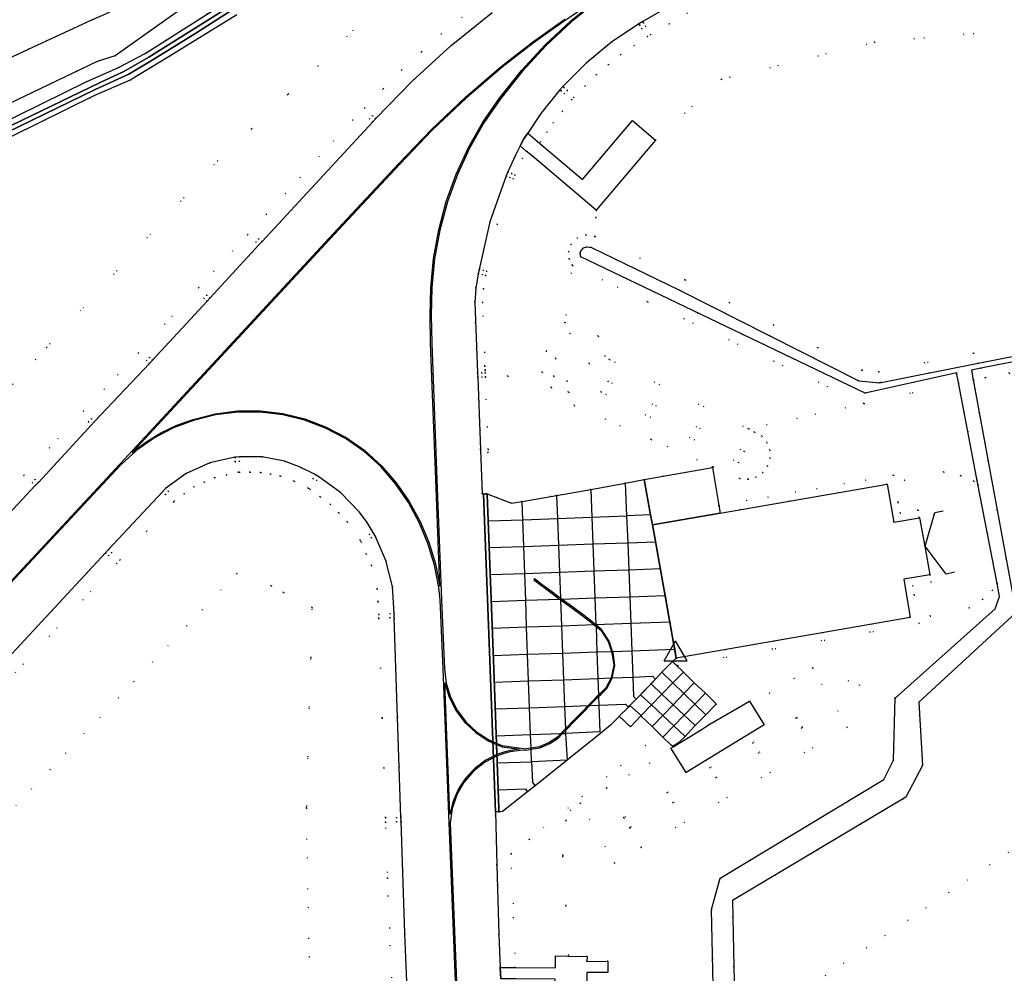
# Model space of a CAD drawing. Header units: metres. Extents: x 174791 to 179073, y 406431 to 409043.
# Tile 276 of 314: x 177790 to 177918, y 408320 to 408444. Entities that reach past the tile are written whole.
import ezdxf

# ---------------------------------------------------------------- set-up
doc = ezdxf.new("R2010")
doc.units = ezdxf.units.M
doc.linetypes.add('DOT', pattern=[6.35, 0, -6.35])
doc.layers.get('0').update_dxf_attribs({"color": 254})
for name, color, linetype in [('meetpunt_NAP-meting', 254, 'Continuous'), ('ondersteunendwaterdeel_oever_slootkant', 254, 'Continuous'), ('panden', 254, 'Continuous'), ('scheiding_grondkering', 254, 'Continuous'), ('terreindeelbegroeid', 254, 'DOT'), ('terreindeelonbegroeid', 254, 'DOT'), ('waterdeel', 254, 'Continuous'), ('wegdeel_opstelplaats', 254, 'Continuous'), ('wegdeel_platform_vliegverkeer', 254, 'Continuous'), ('wegdeel_rijbaan', 254, 'Continuous'), ('wegdeel_rolbaan', 254, 'Continuous'), ('weginrichtingselement_markering_vliegtuigverharding', 254, 'Continuous'), ('weginrichtingselement_voeg_vliegtuigverharding', 254, 'Continuous')]:
    doc.layers.add(name, color=color, linetype=linetype)
doc.styles.add('MONOTXT', font='monotxt', dxfattribs={"height": 0.2})

# ---------------------------------------------------------------- blocks, each defined once
blk = doc.blocks.new('092')
at = {"color": 0, "linetype": 'Continuous'}
for p, q in [((-1.5, -0.862), (0, 1.732)), ((1.5, -0.862), (0, 1.732)), ((-1.5, -0.862), (1.5, -0.862))]:
    blk.add_line(p, q, dxfattribs=at)
at = {"color": 0, "linetype": 'Continuous', "style": 'MONOTXT', "width": 0.76}
blk.add_attdef('TAG00', (2, 3), '', height=2.5, dxfattribs=at)

msp = doc.modelspace()

# ---------------------------------------------------------------- linework, layer by layer
at = {"layer": 'ondersteunendwaterdeel_oever_slootkant'}
for points in [[(177780.445, 408427.348, 0), (177798.385, 408436.141, 0), (177802.396, 408437.935, 0), (177805.968, 408439.8, 0), (177819.479, 408448.442, 0)], [(177819.816, 408447.712, 0), (177808.321, 408440.504, 0), (177806.424, 408439.31, 0), (177803.167, 408437.433, 0), (177800.118, 408436.006, 0), (177781.016, 408426.825, 0)], [(177781.306, 408426.296, 0), (177799.431, 408435.106, 0), (177803.849, 408437.091, 0), (177806.858, 408438.915, 0), (177812.414, 408442.368, 0), (177819.669, 408447.019, 0)], [(177817.885, 408444.807, 0), (177809.076, 408439.402, 0), (177804.019, 408436.299, 0), (177799.378, 408434.311, 0), (177781.409, 408425.491, 0)]]:
    msp.add_polyline3d(points, dxfattribs=at)
at = {"layer": 'panden'}
msp.add_polyline3d([(177875.101, 408361.111, 0), (177874.71, 408363.303, 0), (177872.348, 408376.536, 0), (177872.008, 408378.442, 0), (177880.825, 408379.973, 0), (177902.551, 408383.747, 0), (177903.411, 408378.797, 0), (177906.75, 408379.372, 0), (177907.436, 408375.662, 0), (177908.122, 408371.952, 0), (177904.704, 408371.353, 0), (177905.563, 408366.402, 0)], close=True, dxfattribs=at)
at = {"layer": 'scheiding_grondkering'}
msp.add_polyline3d([(177911.328, 408372.273, 0), (177910.225, 408372.041, 0), (177907.499, 408375.682, 0), (177908.746, 408380.042, 0), (177909.852, 408380.274, 0)], dxfattribs=at)
at = {"layer": 'terreindeelbegroeid'}
for points in [[(177779.559, 408429.112, 0), (177797.621, 408437.741, 0), (177799.731, 408438.749, 0), (177802.055, 408439.49, 0), (177818.622, 408451.273, 0)], [(177819.479, 408448.442, 0), (177805.968, 408439.8, 0), (177802.396, 408437.935, 0), (177798.385, 408436.141, 0), (177780.445, 408427.348, 0)], [(177765.489, 408371.42, 0), (177793.118, 408401.532, 0), (177815.385, 408425.8, 0), (177819.775, 408429.955, 0), (177824.587, 408434.51, 0), (177828.45, 408438.166, 0), (177836.761, 408446.565, 0)], [(177836.761, 408446.565, 0), (177828.45, 408438.166, 0), (177824.587, 408434.51, 0), (177819.775, 408429.955, 0), (177815.385, 408425.8, 0), (177793.118, 408401.532, 0), (177765.489, 408371.42, 0)], [(177876.582, 408445.064, 0), (177874.162, 408443.648, 0), (177871.742, 408442.233, 0), (177871.334, 408441.992, 0), (177869.598, 408440.822, 0), (177867.863, 408439.651, 0), (177866.286, 408438.349, 0), (177864.709, 408437.047, 0), (177863.23, 408435.564, 0), (177861.751, 408434.082, 0), (177861.494, 408433.793, 0), (177860.282, 408432.288, 0), (177859.07, 408430.784, 0), (177858.244, 408429.546, 0), (177857.417, 408428.309, 0), (177857.291, 408428.12, 0), (177855.754, 408429.42, 0), (177857.456, 408431.969, 0), (177859.936, 408435.048, 0), (177860.079, 408434.926, 0), (177860.526, 408434.532, 0), (177860.922, 408434.982, 0), (177860.472, 408435.379, 0), (177860.335, 408435.495, 0), (177863.361, 408438.528, 0), (177866.664, 408441.255, 0), (177870.216, 408443.65, 0), (177870.313, 408443.494, 0), (177870.624, 408442.981, 0), (177871.137, 408443.292, 0), (177870.826, 408443.805, 0), (177870.732, 408443.959, 0), (177875.642, 408446.831, 0)], [(177851.141, 408445.115, 0), (177845.808, 408440.828, 0), (177840.744, 408436.226, 0), (177835.968, 408431.325, 0), (177835.539, 408431.716, 0), (177835.149, 408431.288, 0), (177835.577, 408430.897, 0), (177821.171, 408415.304, 0), (177820.743, 408415.695, 0), (177820.352, 408415.266, 0), (177820.778, 408414.878, 0), (177814.403, 408407.969, 0), (177813.977, 408408.363, 0), (177813.584, 408407.936, 0), (177814.01, 408407.543, 0), (177806.934, 408399.874, 0), (177806.507, 408400.268, 0), (177806.114, 408399.841, 0), (177806.54, 408399.448, 0), (177799.38, 408391.873, 0), (177798.958, 408392.271, 0), (177798.56, 408391.849, 0), (177798.981, 408391.451, 0), (177792.053, 408383.974, 0), (177791.627, 408384.368, 0), (177791.233, 408383.943, 0), (177791.659, 408383.548, 0), (177772.355, 408362.849, 0)], [(177781.409, 408425.491, 0), (177799.378, 408434.311, 0), (177804.019, 408436.299, 0), (177809.076, 408439.402, 0), (177817.885, 408444.807, 0)], [(177801.312, 408445.183, 0), (177799.012, 408444.154, 0), (177790.754, 408440.363, 0), (177783.501, 408436.949, 0)], [(177918.967, 408442.861, 0), (177900.904, 408441.251, 0), (177880.994, 408436.44, 0), (177872.408, 408428.508, 0), (177869.385, 408431.066, 0), (177862.886, 408423.386, 0), (177857.291, 408428.12, 0), (177857.417, 408428.309, 0), (177858.244, 408429.546, 0), (177859.07, 408430.784, 0), (177860.282, 408432.288, 0), (177861.494, 408433.793, 0), (177861.751, 408434.082, 0), (177863.23, 408435.564, 0), (177864.709, 408437.047, 0), (177866.286, 408438.349, 0), (177867.863, 408439.651, 0), (177869.598, 408440.822, 0), (177871.334, 408441.992, 0), (177871.742, 408442.233, 0), (177874.162, 408443.648, 0), (177876.582, 408445.064, 0)], [(177847.198, 408444.512, 0), (177844.508, 408442.349, 0), (177841.931, 408440.007, 0), (177839.354, 408437.665, 0), (177836.945, 408435.193, 0), (177834.536, 408432.721, 0), (177832.98, 408431.125, 0), (177821.74, 408418.87, 0), (177819.308, 408416.234, 0), (177812.933, 408409.325, 0), (177805.087, 408400.822, 0), (177797.927, 408393.247, 0), (177790.196, 408384.912, 0), (177778.674, 408372.558, 0)], [(177778.674, 408372.558, 0), (177790.196, 408384.912, 0), (177797.927, 408393.247, 0), (177805.087, 408400.822, 0), (177812.933, 408409.325, 0), (177819.308, 408416.234, 0), (177821.74, 408418.87, 0), (177832.98, 408431.125, 0), (177834.536, 408432.721, 0), (177836.945, 408435.193, 0), (177839.354, 408437.665, 0), (177841.931, 408440.007, 0), (177844.508, 408442.349, 0), (177847.198, 408444.512, 0)], [(177938.721, 408405.675, 0), (177913.765, 408400.767, 0), (177901.473, 408398.35, 0), (177899.283, 408398.567, 0), (177876.249, 408410.315, 0), (177864.511, 408415.975, 0), (177864.636, 408418.44, 0), (177864.684, 408419.377, 0), (177872.408, 408428.508, 0), (177880.994, 408436.44, 0), (177900.904, 408441.251, 0), (177918.967, 408442.861, 0)], [(177939.766, 408404.454, 0), (177914.411, 408399.467, 0), (177901.54, 408396.936, 0), (177898.882, 408397.2, 0), (177875.597, 408408.964, 0), (177864.052, 408414.531, 0), (177863.455, 408414.632, 0), (177863.034, 408414.491, 0), (177862.702, 408414.14, 0), (177862.601, 408413.834, 0), (177862.627, 408413.474, 0), (177862.691, 408413.346, 0), (177872.017, 408408.837, 0), (177899.689, 408395.588, 0), (177911.585, 408398.249, 0), (177911.841, 408396.974, 0), (177899.538, 408394.222, 0), (177871.364, 408407.487, 0), (177861.577, 408412.218, 0), (177861.152, 408413.071, 0), (177861.084, 408414.022, 0), (177861.382, 408414.927, 0), (177862.202, 408415.794, 0), (177863.334, 408416.173, 0), (177864.511, 408415.975, 0), (177876.249, 408410.315, 0), (177899.283, 408398.567, 0), (177901.473, 408398.35, 0), (177913.765, 408400.767, 0), (177938.721, 408405.675, 0)], [(177918.438, 408398.217, 0), (177915.332, 408397.613, 0), (177913.762, 408397.307, 0), (177913.525, 408398.586, 0), (177914.732, 408398.821, 0), (177938.56, 408403.458, 0)], [(177767.603, 408339.032, 0), (177800.799, 408374.791, 0), (177801.22, 408374.392, 0), (177801.619, 408374.813, 0), (177801.196, 408375.215, 0), (177808.195, 408382.758, 0), (177808.611, 408382.363, 0), (177809.01, 408382.784, 0), (177808.59, 408383.183, 0), (177811.313, 408385.139, 0), (177814.374, 408386.509, 0), (177817.647, 408387.236, 0), (177817.683, 408386.657, 0), (177818.262, 408386.693, 0), (177818.222, 408387.294, 0), (177821.185, 408387.275, 0), (177824.097, 408386.73, 0), (177826.135, 408385.967, 0), (177828.08, 408384.991, 0), (177827.786, 408384.491, 0), (177828.285, 408384.197, 0), (177828.577, 408384.698, 0), (177831.382, 408382.646, 0), (177833.798, 408380.149, 0), (177834.76, 408378.868, 0), (177835.619, 408377.516, 0), (177835.114, 408377.232, 0), (177835.398, 408376.726, 0), (177835.903, 408377.012, 0), (177837.307, 408373.807, 0), (177838.143, 408370.409, 0), (177838.387, 408366.918, 0), (177837.807, 408366.922, 0), (177837.803, 408366.342, 0), (177838.383, 408366.338, 0), (177839.246, 408340.393, 0), (177838.667, 408340.374, 0), (177838.686, 408339.794, 0), (177839.266, 408339.813, 0), (177839.75, 408325.262, 0), (177841.489, 408283.512, 0)], [(177785.667, 408355.55, 0), (177802.265, 408373.43, 0), (177802.662, 408373.855, 0), (177806.162, 408377.626, 0), (177809.661, 408381.398, 0), (177809.757, 408381.559, 0), (177811.036, 408382.478, 0), (177812.315, 408383.396, 0), (177813.66, 408383.998, 0), (177815.006, 408384.601, 0), (177816.544, 408384.942, 0), (177818.081, 408385.284, 0), (177818.209, 408385.294, 0), (177819.601, 408385.285, 0), (177820.993, 408385.276, 0), (177822.276, 408385.036, 0), (177823.558, 408384.796, 0), (177825.334, 408384.131, 0), (177827.183, 408383.203, 0), (177827.396, 408383.084, 0), (177828.73, 408382.108, 0), (177830.063, 408381.133, 0), (177831.168, 408379.99, 0), (177832.274, 408378.848, 0), (177833.931, 408376.443, 0), (177834.071, 408376.209, 0), (177834.738, 408374.686, 0), (177835.406, 408373.162, 0), (177836.16, 408370.098, 0), (177836.276, 408368.438, 0), (177836.392, 408366.779, 0), (177836.384, 408366.272, 0), (177836.816, 408353.3, 0), (177837.247, 408340.327, 0), (177837.267, 408339.747, 0), (177837.509, 408332.467, 0), (177838.621, 408304.308, 0)], [(177838.621, 408304.308, 0), (177837.509, 408332.467, 0), (177837.267, 408339.747, 0), (177837.247, 408340.327, 0), (177836.816, 408353.3, 0), (177836.384, 408366.272, 0), (177836.392, 408366.779, 0), (177836.276, 408368.438, 0), (177836.16, 408370.098, 0), (177835.406, 408373.162, 0), (177834.738, 408374.686, 0), (177834.071, 408376.209, 0), (177833.931, 408376.443, 0), (177832.274, 408378.848, 0), (177831.168, 408379.99, 0), (177830.063, 408381.133, 0), (177828.73, 408382.108, 0), (177827.396, 408383.084, 0), (177827.183, 408383.203, 0), (177825.334, 408384.131, 0), (177823.558, 408384.796, 0), (177822.276, 408385.036, 0), (177820.993, 408385.276, 0), (177819.601, 408385.285, 0), (177818.209, 408385.294, 0), (177818.081, 408385.284, 0), (177816.544, 408384.942, 0), (177815.006, 408384.601, 0), (177813.66, 408383.998, 0), (177812.315, 408383.396, 0), (177811.036, 408382.478, 0), (177809.757, 408381.559, 0), (177809.661, 408381.398, 0), (177806.162, 408377.626, 0), (177802.662, 408373.855, 0), (177802.265, 408373.43, 0), (177785.667, 408355.55, 0)], [(177918.392, 408291.617, 0), (177907.212, 408308.214, 0), (177906.572, 408308.789, 0), (177905.833, 408309.228, 0), (177904.968, 408309.526, 0), (177904.059, 408309.638, 0), (177899.155, 408309.78, 0), (177898.106, 408309.519, 0), (177897.096, 408309.132, 0), (177896.151, 408308.632, 0), (177895.274, 408308.021, 0), (177884.6, 408299.113, 0), (177872.41, 408290.55, 0), (177870.126, 408303.393, 0), (177974.861, 408373.802, 0)], [(177828.184, 408272.981, 0), (177826.944, 408341.591, 0), (177827.704, 408367.695, 0), (177823.975, 408369.628, 0), (177822.37, 408370.499, 0), (177817.862, 408372.094, 0), (177789.107, 408341.903, 0)], [(177863.45, 408318.727, 0), (177863.454, 408320.179, 0), (177866.181, 408320.172, 0), (177866.201, 408321.648, 0), (177863.467, 408321.631, 0), (177863.491, 408322.274, 0), (177861.088, 408322.324, 0), (177860.327, 408335.422, 0), (177860.718, 408339.993, 0), (177861.349, 408341.309, 0), (177862.574, 408342.22, 0), (177867.073, 408334.425, 0), (177870.539, 408336.444, 0), (177897.347, 408352.062, 0), (177892.829, 408359.845, 0), (177903.612, 408355.883, 0), (177903.396, 408347.815, 0), (177902.139, 408345.286, 0), (177880.803, 408332.443, 0), (177879.664, 408328.402, 0), (177879.904, 408318.547, 0)]]:
    msp.add_polyline3d(points, dxfattribs=at)
for points in [[(177855.567, 408427.089, 0), (177855.067, 408426.116, 0), (177854.083, 408423.972, 0), (177853.874, 408423.483, 0), (177851.795, 408417.587, 0), (177850.409, 408411.453, 0), (177850.284, 408410.917, 0), (177849.994, 408409.153, 0), (177849.882, 408407.387, 0), (177850.194, 408399.116, 0), (177850.214, 408398.585, 0), (177850.226, 408398.259, 0), (177850.248, 408397.679, 0), (177850.604, 408388.264, 0), (177850.62, 408387.825, 0), (177849.604, 408388.227, 0), (177849.249, 408397.641, 0), (177849.829, 408397.663, 0), (177849.807, 408398.243, 0), (177849.227, 408398.221, 0), (177848.881, 408407.4, 0), (177848.999, 408409.266, 0), (177849.303, 408411.111, 0), (177849.868, 408410.979, 0), (177849.999, 408411.544, 0), (177849.434, 408411.676, 0), (177850.832, 408417.864, 0), (177852.942, 408423.846, 0), (177853.476, 408423.619, 0), (177853.703, 408424.152, 0), (177853.169, 408424.377, 0), (177854.167, 408426.553, 0), (177854.784, 408427.752, 0)], [(177864.684, 408419.377, 0), (177864.636, 408418.44, 0), (177864.511, 408415.975, 0), (177863.334, 408416.173, 0), (177862.202, 408415.794, 0), (177861.382, 408414.927, 0), (177861.084, 408414.022, 0), (177861.152, 408413.071, 0), (177861.577, 408412.218, 0), (177860.605, 408404.768, 0), (177858.176, 408401.039, 0), (177857.623, 408398.293, 0), (177858.821, 408396.311, 0), (177853.162, 408397.806, 0), (177850.214, 408398.585, 0), (177850.194, 408399.116, 0), (177849.882, 408407.387, 0), (177849.994, 408409.153, 0), (177850.284, 408410.917, 0), (177850.409, 408411.453, 0), (177851.795, 408417.587, 0), (177853.874, 408423.483, 0), (177854.083, 408423.972, 0), (177855.067, 408426.116, 0), (177855.567, 408427.089, 0), (177856.319, 408426.453, 0)], [(177899.538, 408394.222, 0), (177884.489, 408390.927, 0), (177866.386, 408399.956, 0), (177865.827, 408400.394, 0), (177864.932, 408403.023, 0), (177860.605, 408404.768, 0), (177861.577, 408412.218, 0), (177871.364, 408407.487, 0)], [(177884.489, 408390.927, 0), (177885.299, 408390.523, 0), (177886.217, 408389.983, 0), (177886.905, 408389.17, 0), (177887.286, 408388.175, 0), (177887.318, 408387.11, 0), (177886.996, 408386.095, 0), (177886.357, 408385.242, 0), (177885.473, 408384.649, 0), (177884.442, 408384.38, 0), (177883.38, 408384.467, 0), (177879.904, 408386.001, 0), (177871.825, 408389.568, 0), (177861.802, 408393.992, 0), (177861.096, 408395.71, 0), (177858.821, 408396.311, 0), (177857.623, 408398.293, 0), (177858.176, 408401.039, 0), (177860.605, 408404.768, 0), (177864.932, 408403.023, 0), (177865.827, 408400.394, 0), (177866.386, 408399.956, 0)], [(177860.915, 408397.128, 0), (177859.157, 408397.769, 0), (177859.386, 408400.127, 0), (177861.246, 408403.381, 0), (177863.783, 408399.428, 0)], [(177859.157, 408397.769, 0), (177860.915, 408397.128, 0), (177863.783, 408399.428, 0), (177861.246, 408403.381, 0), (177859.386, 408400.127, 0)], [(177858.821, 408396.311, 0), (177861.096, 408395.71, 0), (177861.802, 408393.992, 0), (177871.825, 408389.568, 0), (177879.904, 408386.001, 0), (177879.794, 408385.912, 0), (177870.936, 408384.33, 0), (177868.457, 408383.885, 0), (177863.994, 408383.056, 0), (177859.508, 408382.279, 0), (177858.778, 408382.152, 0), (177855.031, 408381.502, 0), (177853.661, 408381.248, 0), (177851.843, 408381.966, 0), (177850.497, 408382.498, 0), (177850.309, 408382.496, 0), (177850.025, 408382.491, 0), (177849.96, 408382.49, 0), (177849.821, 408382.487, 0), (177849.604, 408388.227, 0), (177850.62, 408387.825, 0), (177850.604, 408388.264, 0), (177850.248, 408397.679, 0), (177850.226, 408398.259, 0), (177850.214, 408398.585, 0), (177853.162, 408397.806, 0)], [(177974.012, 408375.404, 0), (177974.861, 408373.802, 0), (177870.126, 408303.393, 0), (177869.395, 408307.506, 0), (177882.676, 408317.4, 0), (177882.599, 408320.897, 0), (177882.41, 408329.56, 0), (177904.973, 408342.984, 0), (177907.136, 408347.103, 0), (177906.676, 408355.366, 0), (177918.824, 408366.56, 0), (177919.22, 408367.637, 0), (177913.762, 408397.307, 0), (177915.332, 408397.613, 0), (177918.438, 408398.217, 0), (177927.655, 408354.006, 0), (177961.539, 408376.663, 0), (177965.941, 408376.871, 0)], [(177883.24, 408386.521, 0), (177865.288, 408395.754, 0), (177866.18, 408397.132, 0), (177883.988, 408387.974, 0)], [(177883.24, 408386.521, 0), (177883.988, 408387.974, 0), (177866.18, 408397.132, 0), (177865.288, 408395.754, 0)], [(177914.377, 408383.723, 0), (177913.854, 408384.119, 0), (177912.135, 408384.842, 0), (177909.883, 408385.333, 0), (177904.813, 408384.27, 0), (177903.98, 408381.362, 0), (177903.365, 408384.903, 0), (177880.654, 408380.958, 0), (177879.794, 408385.912, 0), (177879.904, 408386.001, 0), (177883.38, 408384.467, 0), (177884.442, 408384.38, 0), (177885.473, 408384.649, 0), (177886.357, 408385.242, 0), (177886.996, 408386.095, 0), (177887.318, 408387.11, 0), (177887.286, 408388.175, 0), (177886.905, 408389.17, 0), (177886.217, 408389.983, 0), (177885.299, 408390.523, 0), (177884.489, 408390.927, 0), (177899.538, 408394.222, 0), (177911.841, 408396.974, 0)], [(177914.377, 408383.723, 0), (177916.853, 408370.788, 0), (177916.235, 408369.883, 0), (177914.969, 408368.73, 0), (177913.247, 408367.624, 0), (177908.157, 408366.552, 0), (177906.067, 408369.343, 0), (177905.859, 408370.544, 0), (177908.293, 408370.967, 0), (177908.122, 408371.952, 0), (177907.436, 408375.662, 0), (177906.75, 408379.372, 0), (177906.579, 408380.357, 0), (177904.226, 408379.949, 0), (177903.98, 408381.362, 0), (177904.813, 408384.27, 0), (177909.883, 408385.333, 0), (177912.135, 408384.842, 0), (177913.854, 408384.119, 0)], [(177828.184, 408272.981, 0), (177811.144, 408274.861, 0), (177807.657, 408275.245, 0), (177758.912, 408287.234, 0), (177750.661, 408289.214, 0), (177749.377, 408289.436, 0), (177748.078, 408289.345, 0), (177746.934, 408288.987, 0), (177745.898, 408288.387, 0), (177740.553, 408282.442, 0), (177734.31, 408287.098, 0), (177778.028, 408331.59, 0), (177787.638, 408340.361, 0), (177789.107, 408341.903, 0), (177817.862, 408372.094, 0), (177822.37, 408370.499, 0), (177823.975, 408369.628, 0), (177827.704, 408367.695, 0), (177826.944, 408341.591, 0)], [(177903.612, 408355.883, 0), (177892.829, 408359.845, 0), (177884.867, 408355.135, 0), (177884.638, 408355.503, 0), (177879.398, 408352.446, 0), (177878.106, 408351.649, 0), (177874.681, 408349.555, 0), (177874.606, 408349.624, 0), (177875.052, 408349.834, 0), (177875.439, 408350.107, 0), (177876.251, 408350.898, 0), (177877.415, 408352.177, 0), (177877.54, 408352.315, 0), (177878.953, 408353.711, 0), (177880.202, 408355.033, 0), (177880.296, 408355.132, 0), (177878.914, 408356.519, 0), (177877.439, 408357.888, 0), (177876.026, 408359.286, 0), (177875.007, 408360.283, 0), (177874.84, 408360.446, 0), (177874.607, 408360.674, 0), (177875.101, 408361.111, 0), (177875.272, 408360.126, 0), (177906.719, 408365.588, 0), (177906.067, 408369.343, 0), (177908.157, 408366.552, 0), (177913.247, 408367.624, 0), (177914.969, 408368.73, 0), (177916.235, 408369.883, 0), (177916.853, 408370.788, 0), (177917.169, 408369.136, 0), (177916.602, 408367.495, 0)], [(177870.539, 408336.444, 0), (177869.041, 408339.025, 0), (177891.549, 408352.091, 0), (177890.795, 408353.388, 0), (177868.288, 408340.322, 0), (177866.029, 408344.214, 0), (177874.557, 408349.136, 0), (177876.39, 408346.195, 0), (177886.552, 408352.433, 0), (177884.867, 408355.135, 0), (177892.829, 408359.845, 0), (177897.347, 408352.062, 0)], [(177871.962, 408352.19, 0), (177872.94, 408351.209, 0), (177855.989, 408337.537, 0), (177855.947, 408337.503, 0), (177853.595, 408335.653, 0), (177851.746, 408334.162, 0), (177851.564, 408341.077, 0), (177852.017, 408341.097, 0), (177852.464, 408341.125, 0), (177855.73, 408343.694, 0), (177856.738, 408344.477, 0), (177860.876, 408347.797, 0), (177865.264, 408351.336, 0), (177866.539, 408352.362, 0), (177867.61, 408353.475, 0), (177867.672, 408353.539, 0), (177868.253, 408352.985, 0), (177868.877, 408352.388, 0), (177869.136, 408352.141, 0), (177869.879, 408352.945, 0), (177870.485, 408353.601, 0)], [(177869.041, 408339.025, 0), (177868.288, 408340.322, 0), (177890.795, 408353.388, 0), (177891.549, 408352.091, 0)], [(177874.606, 408349.624, 0), (177874.681, 408349.555, 0), (177874.402, 408349.384, 0), (177874.557, 408349.136, 0), (177866.029, 408344.214, 0), (177862.574, 408342.22, 0), (177861.349, 408341.309, 0), (177860.718, 408339.993, 0), (177860.327, 408335.422, 0), (177861.088, 408322.324, 0), (177859.386, 408322.359, 0), (177859.388, 408320.782, 0), (177854.17, 408320.826, 0), (177853.595, 408335.653, 0), (177855.947, 408337.503, 0), (177855.989, 408337.537, 0), (177872.94, 408351.209, 0), (177873.357, 408350.791, 0), (177874.447, 408349.773, 0)], [(177868.288, 408340.322, 0), (177869.041, 408339.025, 0), (177870.539, 408336.444, 0), (177867.073, 408334.425, 0), (177862.574, 408342.22, 0), (177866.029, 408344.214, 0)], [(177854.17, 408320.826, 0), (177852.177, 408320.843, 0), (177851.986, 408325.063, 0), (177851.746, 408334.162, 0), (177853.595, 408335.653, 0)]]:
    msp.add_polyline3d(points, close=True, dxfattribs=at)
at = {"layer": 'terreindeelonbegroeid'}
for points in [[(177870.826, 408443.805, 0), (177870.313, 408443.494, 0), (177870.216, 408443.65, 0), (177870.732, 408443.959, 0)], [(177870.313, 408443.494, 0), (177870.826, 408443.805, 0), (177871.137, 408443.292, 0), (177870.624, 408442.981, 0)], [(177860.472, 408435.379, 0), (177860.079, 408434.926, 0), (177859.936, 408435.048, 0), (177860.335, 408435.495, 0)], [(177860.079, 408434.926, 0), (177860.472, 408435.379, 0), (177860.922, 408434.982, 0), (177860.526, 408434.532, 0)], [(177835.968, 408431.325, 0), (177835.577, 408430.897, 0), (177835.149, 408431.288, 0), (177835.539, 408431.716, 0)], [(177852.942, 408423.846, 0), (177853.169, 408424.377, 0), (177853.703, 408424.152, 0), (177853.476, 408423.619, 0)], [(177821.171, 408415.304, 0), (177820.778, 408414.878, 0), (177820.352, 408415.266, 0), (177820.743, 408415.695, 0)], [(177849.303, 408411.111, 0), (177849.434, 408411.676, 0), (177849.999, 408411.544, 0), (177849.868, 408410.979, 0)], [(177814.403, 408407.969, 0), (177814.01, 408407.543, 0), (177813.584, 408407.936, 0), (177813.977, 408408.363, 0)], [(177806.934, 408399.874, 0), (177806.54, 408399.448, 0), (177806.114, 408399.841, 0), (177806.507, 408400.268, 0)], [(177849.249, 408397.641, 0), (177849.227, 408398.221, 0), (177849.807, 408398.243, 0), (177849.829, 408397.663, 0)], [(177799.38, 408391.873, 0), (177798.981, 408391.451, 0), (177798.56, 408391.849, 0), (177798.958, 408392.271, 0)], [(177817.647, 408387.236, 0), (177818.222, 408387.294, 0), (177818.262, 408386.693, 0), (177817.683, 408386.657, 0)], [(177828.577, 408384.698, 0), (177828.285, 408384.197, 0), (177827.786, 408384.491, 0), (177828.08, 408384.991, 0)], [(177903.98, 408381.362, 0), (177904.226, 408379.949, 0), (177906.579, 408380.357, 0), (177906.75, 408379.372, 0), (177903.411, 408378.797, 0), (177902.551, 408383.747, 0), (177880.825, 408379.973, 0), (177880.654, 408380.958, 0), (177903.365, 408384.903, 0)], [(177792.053, 408383.974, 0), (177791.659, 408383.548, 0), (177791.233, 408383.943, 0), (177791.627, 408384.368, 0)], [(177808.195, 408382.758, 0), (177808.59, 408383.183, 0), (177809.01, 408382.784, 0), (177808.611, 408382.363, 0)], [(177835.903, 408377.012, 0), (177835.398, 408376.726, 0), (177835.114, 408377.232, 0), (177835.619, 408377.516, 0)], [(177800.799, 408374.791, 0), (177801.196, 408375.215, 0), (177801.619, 408374.813, 0), (177801.22, 408374.392, 0)], [(177906.067, 408369.343, 0), (177906.719, 408365.588, 0), (177875.272, 408360.126, 0), (177875.101, 408361.111, 0), (177905.563, 408366.402, 0), (177904.704, 408371.353, 0), (177908.122, 408371.952, 0), (177908.293, 408370.967, 0), (177905.859, 408370.544, 0)], [(177838.387, 408366.918, 0), (177838.383, 408366.338, 0), (177837.803, 408366.342, 0), (177837.807, 408366.922, 0)], [(177839.266, 408339.813, 0), (177838.686, 408339.794, 0), (177838.667, 408340.374, 0), (177839.246, 408340.393, 0)]]:
    msp.add_polyline3d(points, close=True, dxfattribs=at)
at = {"layer": 'waterdeel'}
for points in [[(177781.016, 408426.825, 0), (177800.118, 408436.006, 0), (177803.167, 408437.433, 0), (177806.424, 408439.31, 0), (177808.321, 408440.504, 0), (177819.816, 408447.712, 0)], [(177819.669, 408447.019, 0), (177812.414, 408442.368, 0), (177806.858, 408438.915, 0), (177803.849, 408437.091, 0), (177799.431, 408435.106, 0), (177781.306, 408426.296, 0)], [(177879.904, 408318.547, 0), (177879.664, 408328.402, 0), (177880.803, 408332.443, 0), (177902.139, 408345.286, 0), (177903.396, 408347.815, 0), (177903.612, 408355.883, 0), (177916.602, 408367.495, 0), (177917.169, 408369.136, 0), (177916.853, 408370.788, 0), (177914.377, 408383.723, 0), (177911.841, 408396.974, 0), (177911.585, 408398.249, 0), (177899.689, 408395.588, 0), (177872.017, 408408.837, 0), (177862.691, 408413.346, 0), (177862.627, 408413.474, 0), (177862.601, 408413.834, 0), (177862.702, 408414.14, 0), (177863.034, 408414.491, 0), (177863.455, 408414.632, 0), (177864.052, 408414.531, 0), (177875.597, 408408.964, 0), (177898.882, 408397.2, 0), (177901.54, 408396.936, 0), (177914.411, 408399.467, 0), (177939.766, 408404.454, 0)], [(177938.56, 408403.458, 0), (177914.732, 408398.821, 0), (177913.525, 408398.586, 0), (177913.762, 408397.307, 0), (177919.22, 408367.637, 0)], [(177918.824, 408366.56, 0), (177906.676, 408355.366, 0), (177907.136, 408347.103, 0), (177904.973, 408342.984, 0), (177882.41, 408329.56, 0), (177882.599, 408320.897, 0), (177882.676, 408317.4, 0), (177869.395, 408307.506, 0), (177870.126, 408303.393, 0), (177872.41, 408290.55, 0), (177884.6, 408299.113, 0), (177895.274, 408308.021, 0), (177896.151, 408308.632, 0), (177897.096, 408309.132, 0), (177898.106, 408309.519, 0), (177899.155, 408309.78, 0), (177904.059, 408309.638, 0), (177904.968, 408309.526, 0), (177905.833, 408309.228, 0), (177906.572, 408308.789, 0), (177907.212, 408308.214, 0), (177918.392, 408291.617, 0)]]:
    msp.add_polyline3d(points, dxfattribs=at)
at = {"layer": 'wegdeel_opstelplaats'}
for points in [[(177872.408, 408428.508, 0), (177864.684, 408419.377, 0), (177856.319, 408426.453, 0), (177855.567, 408427.089, 0), (177854.784, 408427.752, 0), (177855.261, 408428.682, 0), (177855.754, 408429.42, 0), (177857.291, 408428.12, 0), (177862.886, 408423.386, 0), (177869.385, 408431.066, 0)], [(177880.654, 408380.958, 0), (177880.825, 408379.973, 0), (177872.008, 408378.442, 0), (177871.725, 408379.742, 0), (177870.936, 408384.33, 0), (177879.794, 408385.912, 0)], [(177874.606, 408349.624, 0), (177874.447, 408349.773, 0), (177873.357, 408350.791, 0), (177872.94, 408351.209, 0), (177871.962, 408352.19, 0), (177870.485, 408353.601, 0), (177869.879, 408352.945, 0), (177869.136, 408352.141, 0), (177868.877, 408352.388, 0), (177868.253, 408352.985, 0), (177867.672, 408353.539, 0), (177868.874, 408354.733, 0), (177869.07, 408354.948, 0), (177869.899, 408355.764, 0), (177872.394, 408358.347, 0), (177873.239, 408359.249, 0), (177874.607, 408360.674, 0), (177874.84, 408360.446, 0), (177875.007, 408360.283, 0), (177876.026, 408359.286, 0), (177877.439, 408357.888, 0), (177878.914, 408356.519, 0), (177880.296, 408355.132, 0), (177880.202, 408355.033, 0), (177878.953, 408353.711, 0), (177877.54, 408352.315, 0), (177877.415, 408352.177, 0), (177876.251, 408350.898, 0), (177875.439, 408350.107, 0), (177875.052, 408349.834, 0)], [(177884.867, 408355.135, 0), (177886.552, 408352.433, 0), (177876.39, 408346.195, 0), (177874.557, 408349.136, 0), (177874.402, 408349.384, 0), (177874.681, 408349.555, 0), (177878.106, 408351.649, 0), (177879.398, 408352.446, 0), (177884.638, 408355.503, 0)], [(177861.088, 408322.324, 0), (177863.491, 408322.274, 0), (177863.467, 408321.631, 0), (177866.201, 408321.648, 0), (177866.181, 408320.172, 0), (177863.454, 408320.179, 0), (177863.45, 408318.727, 0), (177861.254, 408318.758, 0), (177859.358, 408318.785, 0), (177859.352, 408319.315, 0), (177854.227, 408319.356, 0), (177852.243, 408319.372, 0), (177852.177, 408320.843, 0), (177854.17, 408320.826, 0), (177859.388, 408320.782, 0), (177859.386, 408322.359, 0)]]:
    msp.add_polyline3d(points, close=True, dxfattribs=at)
at = {"layer": 'wegdeel_platform_vliegverkeer'}
for points in [[(177872.008, 408378.442, 0), (177872.348, 408376.536, 0), (177874.71, 408363.303, 0), (177875.101, 408361.111, 0), (177874.607, 408360.674, 0), (177873.239, 408359.249, 0), (177872.394, 408358.347, 0), (177869.899, 408355.764, 0), (177869.07, 408354.948, 0), (177868.874, 408354.733, 0), (177867.672, 408353.539, 0), (177867.61, 408353.475, 0), (177866.539, 408352.362, 0), (177865.264, 408351.336, 0), (177860.876, 408347.797, 0), (177856.738, 408344.477, 0), (177855.73, 408343.694, 0), (177852.464, 408341.125, 0), (177852.017, 408341.097, 0), (177852.019, 408341.404, 0), (177852.014, 408341.555, 0), (177851.314, 408360.842, 0), (177850.501, 408382.4, 0), (177850.497, 408382.498, 0), (177851.843, 408381.966, 0), (177853.661, 408381.248, 0), (177855.031, 408381.502, 0), (177858.778, 408382.152, 0), (177859.508, 408382.279, 0), (177863.994, 408383.056, 0), (177868.457, 408383.885, 0), (177870.936, 408384.33, 0), (177871.725, 408379.742, 0)], [(177852.017, 408341.097, 0), (177851.564, 408341.077, 0), (177850.83, 408360.801, 0), (177850.025, 408382.491, 0), (177850.309, 408382.496, 0), (177850.497, 408382.498, 0), (177850.501, 408382.4, 0), (177851.314, 408360.842, 0), (177852.014, 408341.555, 0), (177852.019, 408341.404, 0)]]:
    msp.add_polyline3d(points, close=True, dxfattribs=at)
at = {"layer": 'wegdeel_rijbaan'}
for points in [[(177818.622, 408451.273, 0), (177802.055, 408439.49, 0), (177799.731, 408438.749, 0), (177797.621, 408437.741, 0), (177779.559, 408429.112, 0)], [(177783.501, 408436.949, 0), (177790.754, 408440.363, 0), (177799.012, 408444.154, 0), (177801.312, 408445.183, 0)]]:
    msp.add_polyline3d(points, dxfattribs=at)
at = {"layer": 'wegdeel_rolbaan'}
for points in [[(177875.642, 408446.831, 0), (177870.732, 408443.959, 0), (177870.216, 408443.65, 0), (177866.664, 408441.255, 0), (177863.361, 408438.528, 0), (177860.335, 408435.495, 0), (177859.936, 408435.048, 0), (177857.456, 408431.969, 0), (177855.754, 408429.42, 0), (177855.261, 408428.682, 0), (177854.784, 408427.752, 0), (177854.167, 408426.553, 0), (177853.169, 408424.377, 0), (177852.942, 408423.846, 0), (177850.832, 408417.864, 0), (177849.434, 408411.676, 0), (177849.303, 408411.111, 0), (177848.999, 408409.266, 0), (177848.881, 408407.4, 0), (177849.227, 408398.221, 0), (177849.249, 408397.641, 0), (177849.604, 408388.227, 0), (177849.821, 408382.487, 0), (177849.96, 408382.49, 0), (177850.025, 408382.491, 0), (177850.83, 408360.801, 0), (177851.564, 408341.077, 0), (177851.746, 408334.162, 0), (177851.986, 408325.063, 0), (177852.177, 408320.843, 0), (177852.243, 408319.372, 0)], [(177772.355, 408362.849, 0), (177791.659, 408383.548, 0), (177792.053, 408383.974, 0), (177798.981, 408391.451, 0), (177799.38, 408391.873, 0), (177806.54, 408399.448, 0), (177806.934, 408399.874, 0), (177814.01, 408407.543, 0), (177814.403, 408407.969, 0), (177820.778, 408414.878, 0), (177821.171, 408415.304, 0), (177835.577, 408430.897, 0), (177835.968, 408431.325, 0), (177840.744, 408436.226, 0), (177845.808, 408440.828, 0), (177851.141, 408445.115, 0)], [(177841.489, 408283.512, 0), (177839.75, 408325.262, 0), (177839.266, 408339.813, 0), (177839.246, 408340.393, 0), (177838.383, 408366.338, 0), (177838.387, 408366.918, 0), (177838.143, 408370.409, 0), (177837.307, 408373.807, 0), (177835.903, 408377.012, 0), (177835.619, 408377.516, 0), (177834.76, 408378.868, 0), (177833.798, 408380.149, 0), (177831.382, 408382.646, 0), (177828.577, 408384.698, 0), (177828.08, 408384.991, 0), (177826.135, 408385.967, 0), (177824.097, 408386.73, 0), (177821.185, 408387.275, 0), (177818.222, 408387.294, 0), (177817.647, 408387.236, 0), (177814.374, 408386.509, 0), (177811.313, 408385.139, 0), (177808.59, 408383.183, 0), (177808.195, 408382.758, 0), (177801.196, 408375.215, 0), (177800.799, 408374.791, 0), (177767.603, 408339.032, 0)]]:
    msp.add_polyline3d(points, dxfattribs=at)
at = {"layer": 'weginrichtingselement_markering_vliegtuigverharding'}
for points in [[(177864.946, 408446.982, 0), (177860.659, 408444.143, 0), (177856.48, 408441.148, 0), (177852.414, 408438.001, 0), (177847.776, 408434.013, 0), (177843.336, 408429.805, 0), (177839.103, 408425.389, 0), (177830.557, 408416.213, 0), (177817.547, 408402.162, 0), (177804.25, 408387.838, 0)], [(177804.25, 408387.838, 0), (177806.064, 408389.224, 0), (177808.012, 408390.415, 0), (177810.072, 408391.399, 0), (177812.223, 408392.165, 0), (177815.083, 408392.894, 0), (177818.011, 408393.267, 0), (177820.962, 408393.279, 0), (177823.893, 408392.93, 0), (177826.759, 408392.224, 0), (177829.517, 408391.173, 0), (177832.126, 408389.791, 0), (177834.545, 408388.101, 0), (177836.74, 408386.127, 0), (177838.656, 408383.891, 0), (177840.33, 408381.469, 0), (177841.746, 408378.887, 0), (177842.887, 408376.172, 0), (177843.742, 408373.354, 0), (177844.302, 408370.463, 0), (177843.786, 408384.328, 0), (177843.117, 408402.08, 0), (177843.053, 408405.693, 0), (177843.127, 408409.305, 0), (177843.49, 408413.094, 0), (177844.17, 408416.839, 0), (177845.163, 408420.513, 0), (177846.461, 408424.091, 0), (177848.056, 408427.547, 0), (177849.935, 408430.856, 0), (177852.087, 408433.996, 0), (177854.94, 408437.562, 0), (177858.039, 408440.917, 0), (177861.368, 408444.044, 0), (177864.911, 408446.927, 0)], [(177864.997, 408446.805, 0), (177861.464, 408443.929, 0), (177858.144, 408440.81, 0), (177855.053, 408437.463, 0), (177852.207, 408433.906, 0), (177850.063, 408430.777, 0), (177848.189, 408427.479, 0), (177846.6, 408424.035, 0), (177845.306, 408420.469, 0), (177844.316, 408416.807, 0), (177843.638, 408413.075, 0)], [(177788.288, 408370.902, 0), (177802.686, 408386.374, 0), (177817.437, 408402.264, 0), (177830.447, 408416.315, 0), (177838.993, 408425.491, 0), (177843.23, 408429.912, 0), (177847.676, 408434.124, 0), (177852.32, 408438.117, 0), (177856.391, 408441.269, 0), (177860.575, 408444.268, 0)], [(177843.638, 408413.075, 0), (177843.277, 408409.299, 0), (177843.203, 408405.692, 0), (177843.267, 408402.086, 0), (177843.936, 408384.334, 0), (177844.518, 408368.689, 0), (177844.912, 408359.707, 0), (177845.152, 408357.821, 0), (177845.713, 408356.005, 0), (177846.58, 408354.313, 0), (177847.725, 408352.795, 0), (177849.114, 408351.498, 0), (177850.706, 408350.459, 0), (177851.706, 408350.03, 0), (177851.769, 408350.003, 0), (177852.454, 408349.71, 0), (177855.525, 408349.305, 0)], [(177847.095, 408299.945, 0), (177846.307, 408320.115, 0), (177845.534, 408339.671, 0), (177844.762, 408359.701, 0), (177844.368, 408368.68, 0), (177844.172, 408370.309, 0), (177843.624, 408373.209, 0), (177842.777, 408376.037, 0), (177841.64, 408378.76, 0), (177840.227, 408381.351, 0), (177838.551, 408383.781, 0), (177836.632, 408386.023, 0), (177834.451, 408387.984, 0), (177832.046, 408389.664, 0), (177829.454, 408391.036, 0), (177826.713, 408392.081, 0), (177823.865, 408392.782, 0), (177820.952, 408393.13, 0), (177818.019, 408393.117, 0), (177815.11, 408392.746, 0), (177812.267, 408392.021, 0), (177809.642, 408391.051, 0), (177807.162, 408389.754, 0), (177804.867, 408388.152, 0), (177802.795, 408386.271, 0), (177788.398, 408370.8, 0)], [(177851.791, 408348.397, 0), (177852.705, 408348.728, 0), (177853.53, 408348.943, 0), (177854.794, 408349.124, 0), (177855.837, 408349.168, 0), (177856.197, 408349.229, 0), (177857.322, 408349.418, 0), (177858.625, 408349.973, 0), (177859.72, 408350.694, 0), (177860.305, 408351.283, 0), (177860.666, 408351.646, 0), (177860.686, 408351.667, 0), (177861.953, 408352.996, 0), (177863.062, 408354.091, 0), (177863.861, 408354.938, 0), (177864.165, 408355.261, 0), (177864.991, 408356.095, 0), (177865.259, 408356.365, 0), (177866.043, 408357.16, 0), (177866.732, 408358.394, 0), (177866.758, 408358.516, 0), (177867.106, 408360.157, 0), (177866.869, 408361.816, 0), (177866.813, 408361.977, 0), (177866.349, 408363.318, 0), (177865.387, 408364.822, 0), (177864.646, 408365.426, 0), (177864.639, 408365.431, 0), (177863.844, 408366.079, 0), (177862.575, 408367.018, 0), (177861.275, 408367.971, 0), (177860.17, 408368.781, 0), (177860.023, 408368.889, 0), (177859.962, 408368.934, 0), (177858.499, 408370.025, 0), (177857.636, 408370.652, 0), (177856.637, 408371.4, 0), (177856.547, 408371.28, 0), (177857.547, 408370.531, 0), (177858.41, 408369.905, 0), (177859.873, 408368.813, 0), (177859.928, 408368.773, 0), (177860.031, 408368.697, 0), (177861.187, 408367.85, 0), (177862.486, 408366.897, 0), (177863.752, 408365.961, 0), (177864.411, 408365.423, 0), (177864.653, 408365.226, 0), (177865.273, 408364.721, 0), (177866.213, 408363.253, 0), (177866.656, 408361.972, 0), (177866.722, 408361.78, 0), (177866.954, 408360.163, 0), (177866.604, 408358.511, 0), (177866.59, 408358.447, 0), (177865.922, 408357.251, 0), (177865.152, 408356.47, 0), (177864.983, 408356.3, 0), (177864.057, 408355.366, 0), (177863.647, 408354.93, 0), (177862.954, 408354.196, 0), (177861.846, 408353.101, 0), (177860.678, 408351.876, 0), (177860.558, 408351.751, 0), (177860.086, 408351.275, 0), (177859.625, 408350.811, 0), (177858.554, 408350.106, 0), (177857.279, 408349.563, 0), (177856.192, 408349.38, 0), (177855.821, 408349.318, 0), (177855.525, 408349.305, 0)], [(177845.642, 408340.777, 0), (177844.981, 408357.902, 0), (177845.539, 408356.036, 0), (177846.414, 408354.294, 0), (177847.579, 408352.732, 0), (177848.999, 408351.397, 0), (177850.629, 408350.33, 0), (177851.712, 408349.867, 0), (177852.42, 408349.564, 0), (177854.701, 408349.262, 0)], [(177851.884, 408348.596, 0), (177851.761, 408348.534, 0), (177850.324, 408347.818, 0), (177848.922, 408346.782, 0), (177847.72, 408345.519, 0), (177846.755, 408344.067, 0), (177846.055, 408342.471, 0), (177845.642, 408340.777, 0)], [(177854.701, 408349.262, 0), (177853.501, 408349.09, 0), (177852.667, 408348.873, 0), (177851.884, 408348.596, 0)], [(177851.791, 408348.397, 0), (177851.766, 408348.384, 0), (177850.137, 408347.522, 0), (177848.678, 408346.351, 0), (177847.464, 408344.927, 0), (177846.541, 408343.299, 0), (177845.94, 408341.527, 0), (177845.684, 408339.674, 0), (177846.457, 408320.121, 0), (177847.245, 408299.951, 0), (177848.105, 408279.135, 0), (177848.99, 408257.6, 0), (177849.181, 408255.857, 0), (177849.759, 408254.202, 0), (177850.693, 408252.719, 0), (177851.936, 408251.482, 0), (177853.424, 408250.557, 0), (177855.083, 408249.988, 0)]]:
    msp.add_polyline3d(points, dxfattribs=at)
at = {"layer": 'weginrichtingselement_voeg_vliegtuigverharding'}
for p, q in [((177868.457, 408383.885), (177868.62, 408379.607)), ((177860.392, 408375.867), (177860.392, 408375.878)), ((177870.516, 408353.633), (177869.07, 408354.948)), ((177851.8, 408347.454), (177856.256, 408347.598))]:
    msp.add_line(p, q, dxfattribs=at)
for points in [[(177868.253, 408352.985, 0), (177867.672, 408353.539, 0), (177867.61, 408353.475, 0), (177866.539, 408352.362, 0), (177865.264, 408351.336, 0), (177860.876, 408347.797, 0), (177856.738, 408344.477, 0), (177855.73, 408343.694, 0), (177852.464, 408341.125, 0), (177852.017, 408341.097, 0), (177852.019, 408341.404, 0), (177852.014, 408341.555, 0), (177851.927, 408343.965, 0), (177851.8, 408347.454, 0), (177851.766, 408348.384, 0), (177851.761, 408348.534, 0), (177851.712, 408349.867, 0), (177851.706, 408350.03, 0), (177851.671, 408350.994, 0), (177851.545, 408354.481, 0), (177851.418, 408357.973, 0), (177851.314, 408360.842, 0), (177851.291, 408361.455, 0), (177851.158, 408364.971, 0), (177851.026, 408368.468, 0), (177850.894, 408371.966, 0), (177850.762, 408375.486, 0), (177850.631, 408378.944, 0), (177850.501, 408382.4, 0), (177850.497, 408382.498, 0), (177851.843, 408381.966, 0), (177853.661, 408381.248, 0), (177855.031, 408381.502, 0), (177858.778, 408382.152, 0), (177859.508, 408382.279, 0), (177863.994, 408383.056, 0), (177868.457, 408383.885, 0), (177870.936, 408384.33, 0), (177871.725, 408379.742, 0), (177872.008, 408378.442, 0), (177872.348, 408376.536, 0), (177872.4, 408376.245, 0), (177873.024, 408372.751, 0), (177873.65, 408369.242, 0), (177874.271, 408365.76, 0), (177874.71, 408363.303, 0), (177874.898, 408362.249, 0), (177875.101, 408361.111, 0), (177874.607, 408360.674, 0), (177874.84, 408360.446, 0), (177875.007, 408360.283, 0), (177876.026, 408359.286, 0), (177877.439, 408357.888, 0), (177878.914, 408356.519, 0), (177880.296, 408355.132, 0), (177880.202, 408355.033, 0), (177878.953, 408353.711, 0), (177877.54, 408352.315, 0), (177877.415, 408352.177, 0), (177876.251, 408350.898, 0), (177875.439, 408350.107, 0), (177875.052, 408349.834, 0), (177874.606, 408349.624, 0), (177874.447, 408349.773, 0), (177873.357, 408350.791, 0), (177871.962, 408352.19, 0), (177870.485, 408353.601, 0), (177869.879, 408352.945, 0), (177869.136, 408352.141, 0), (177868.877, 408352.388, 0), (177868.253, 408352.985, 0)], [(177859.508, 408382.279, 0), (177859.624, 408379.275, 0), (177859.757, 408375.802, 0), (177859.893, 408372.285, 0), (177860.023, 408368.889, 0), (177860.028, 408368.776, 0), (177860.031, 408368.697, 0), (177860.162, 408365.278, 0), (177860.298, 408361.758, 0), (177860.431, 408358.292, 0), (177860.565, 408354.816, 0), (177860.678, 408351.876, 0), (177860.686, 408351.667, 0), (177860.7, 408351.296, 0)], [(177863.994, 408383.056, 0), (177864.128, 408379.441, 0), (177864.256, 408375.959, 0), (177864.386, 408372.444, 0), (177864.516, 408368.93, 0), (177864.646, 408365.431, 0), (177864.646, 408365.426, 0), (177864.653, 408365.226, 0), (177864.776, 408361.908, 0), (177864.904, 408358.451, 0), (177864.983, 408356.3, 0), (177864.991, 408356.095, 0), (177865.032, 408354.982, 0), (177865.161, 408351.486, 0)], [(177856.256, 408347.598, 0), (177856.197, 408349.229, 0), (177856.192, 408349.38, 0), (177856.128, 408351.143, 0), (177856.001, 408354.646, 0), (177855.875, 408358.131, 0), (177855.75, 408361.605, 0), (177855.623, 408365.124, 0), (177855.496, 408368.621, 0), (177855.37, 408372.124, 0), (177855.243, 408375.643, 0), (177855.117, 408379.109, 0), (177855.031, 408381.502, 0)], [(177850.631, 408378.944, 0), (177855.117, 408379.109, 0), (177859.624, 408379.275, 0), (177864.128, 408379.441, 0), (177868.62, 408379.607, 0)], [(177871.725, 408379.742, 0), (177868.62, 408379.607, 0), (177868.773, 408376.118, 0), (177868.918, 408372.605, 0), (177869.054, 408369.085, 0), (177869.174, 408365.586, 0), (177869.315, 408362.061, 0), (177869.461, 408358.612, 0), (177872.022, 408358.737, 0), (177872.394, 408358.347, 0)], [(177850.762, 408375.486, 0), (177855.243, 408375.643, 0), (177859.757, 408375.802, 0), (177864.256, 408375.959, 0), (177868.773, 408376.118, 0), (177872.4, 408376.245, 0)], [(177850.894, 408371.966, 0), (177855.37, 408372.124, 0), (177859.893, 408372.285, 0), (177864.386, 408372.444, 0), (177868.918, 408372.605, 0), (177873.024, 408372.751, 0)], [(177851.026, 408368.468, 0), (177855.496, 408368.621, 0), (177859.928, 408368.773, 0), (177860.028, 408368.776, 0), (177860.17, 408368.781, 0), (177864.516, 408368.93, 0), (177869.054, 408369.085, 0), (177873.65, 408369.242, 0)], [(177874.271, 408365.76, 0), (177869.174, 408365.586, 0), (177864.646, 408365.431, 0), (177864.639, 408365.431, 0), (177864.411, 408365.423, 0), (177860.162, 408365.278, 0), (177855.623, 408365.124, 0), (177851.158, 408364.971, 0)], [(177851.291, 408361.455, 0), (177855.75, 408361.605, 0), (177860.298, 408361.758, 0), (177864.776, 408361.908, 0), (177866.656, 408361.972, 0), (177866.813, 408361.977, 0), (177869.315, 408362.061, 0), (177874.898, 408362.249, 0)], [(177872.394, 408358.347, 0), (177873.239, 408359.249, 0), (177874.607, 408360.674, 0)], [(177870.485, 408353.601, 0), (177870.516, 408353.633, 0), (177871.866, 408355.017, 0), (177873.236, 408356.423, 0), (177874.654, 408357.878, 0), (177876.026, 408359.286, 0)], [(177873.239, 408359.249, 0), (177874.654, 408357.878, 0), (177876.091, 408356.485, 0), (177877.529, 408355.091, 0), (177878.953, 408353.711, 0)], [(177851.418, 408357.973, 0), (177855.875, 408358.131, 0), (177860.431, 408358.292, 0), (177864.904, 408358.451, 0), (177866.604, 408358.511, 0), (177866.758, 408358.516, 0), (177869.461, 408358.612, 0)], [(177867.672, 408353.539, 0), (177868.874, 408354.733, 0), (177869.07, 408354.948, 0), (177869.899, 408355.764, 0), (177870.456, 408356.341, 0), (177871.831, 408357.764, 0), (177872.394, 408358.347, 0)], [(177869.461, 408358.612, 0), (177869.546, 408356.113, 0), (177869.899, 408355.764, 0)], [(177877.54, 408352.315, 0), (177876.136, 408353.655, 0), (177874.694, 408355.032, 0), (177873.236, 408356.423, 0), (177871.831, 408357.764, 0)], [(177877.439, 408357.888, 0), (177876.091, 408356.485, 0), (177874.694, 408355.032, 0), (177873.345, 408353.628, 0), (177871.962, 408352.19, 0)], [(177870.431, 408356.365, 0), (177870.456, 408356.341, 0), (177871.866, 408355.017, 0), (177873.345, 408353.628, 0), (177874.791, 408352.269, 0), (177876.251, 408350.898, 0)], [(177873.357, 408350.791, 0), (177874.791, 408352.269, 0), (177876.136, 408353.655, 0), (177877.529, 408355.091, 0), (177878.914, 408356.519, 0)], [(177851.545, 408354.481, 0), (177856.001, 408354.646, 0), (177860.565, 408354.816, 0), (177863.647, 408354.93, 0), (177863.861, 408354.938, 0), (177865.032, 408354.982, 0), (177868.509, 408355.111, 0), (177868.874, 408354.733, 0)], [(177851.671, 408350.994, 0), (177856.128, 408351.143, 0), (177860.086, 408351.275, 0), (177860.305, 408351.283, 0), (177860.7, 408351.296, 0)], [(177865.161, 408351.486, 0), (177860.7, 408351.296, 0), (177860.876, 408347.797, 0), (177856.256, 408347.598, 0), (177856.392, 408344.895, 0), (177856.738, 408344.477, 0)], [(177851.927, 408343.965, 0), (177855.429, 408344.084, 0), (177855.73, 408343.694, 0)]]:
    msp.add_polyline3d(points, dxfattribs=at)

# ---------------------------------------------------------------- block references
at = {"layer": 'meetpunt_NAP-meting'}
msp.add_blockref('092', (177875.009, 408361.628), dxfattribs=at)

doc.saveas('drawing.dxf')
